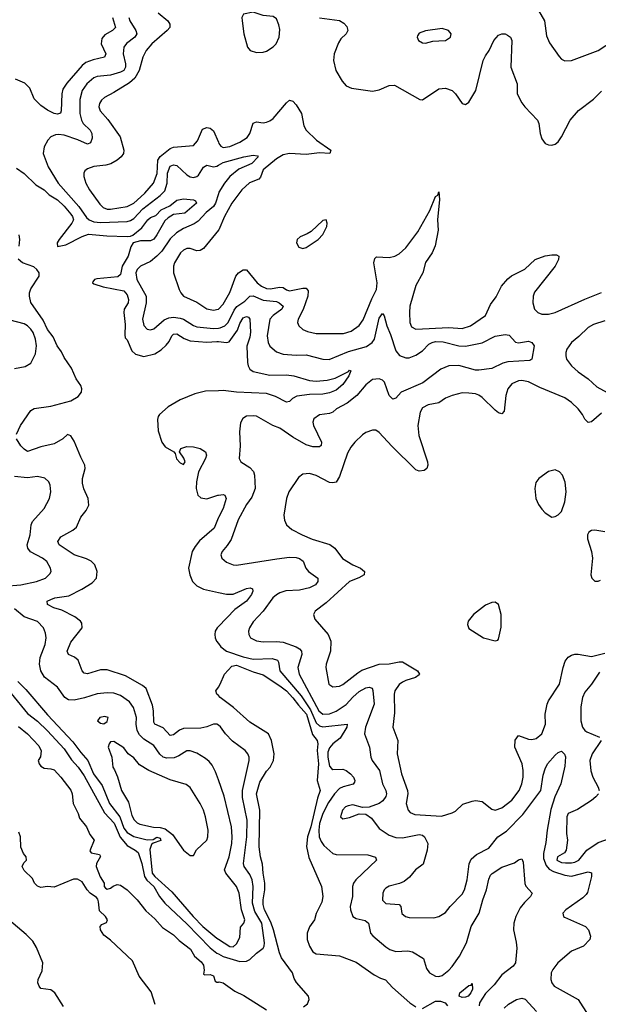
# Model space of a CAD drawing. Header units: inches. Extents: x 1839270 to 1929235, y 762242 to 910350.
# Tile 258 of 362: x 1878802 to 1882291, y 863860 to 869796. Entities that reach past the tile are written whole.
import ezdxf

# ---------------------------------------------------------------- set-up
doc = ezdxf.new("R2010")
doc.units = ezdxf.units.IN
doc.header["$MEASUREMENT"] = 0
doc.layers.add('B8876', color=7, linetype='Continuous')
doc.layers.add('B8886', color=7, linetype='Continuous')

msp = doc.modelspace()

# ---------------------------------------------------------------- linework, layer by layer
at = {"layer": 'B8876', "color": 5}
for points, elevation in [([(1879361.2, 869810), (1879380.2, 869750), (1879362.6, 869730), (1879315.4, 869704.6), (1879298, 869682), (1879293.6, 869650), (1879321.5, 869590), (1879314.3, 869570), (1879244.9, 869555.1), (1879201.8, 869538.2), (1879179.6, 869520.4), (1879085.6, 869414.4), (1879063.1, 869376.9), (1879055.9, 869350), (1879052.5, 869247.5), (1879047.5, 869232.5), (1879030, 869227.2), (1879010, 869230.8), (1878969.9, 869249.9), (1878930, 869279.2), (1878890, 869319.7), (1878862.8, 869382.8), (1878833, 869413), (1878776.8, 869436.7)], 540), ([(1879460.9, 869810), (1879467, 869790), (1879503.2, 869730), (1879508.7, 869710), (1879496.3, 869690), (1879446.5, 869653.5), (1879430.2, 869630), (1879426.4, 869590), (1879440.4, 869530), (1879440.4, 869510), (1879430.7, 869490), (1879410, 869479), (1879350, 869462.3), (1879270, 869454.2), (1879250, 869446.4), (1879206, 869410), (1879179.6, 869370), (1879165.6, 869314.4), (1879164.7, 869230), (1879175.1, 869190), (1879185.8, 869170), (1879226.2, 869130), (1879237.4, 869110), (1879238.3, 869081.7), (1879230, 869054.5), (1879210, 869046), (1879152.5, 869072.5), (1879070, 869099.1), (1879036.2, 869103.8), (1879018.7, 869101.3), (1878990.2, 869089.8), (1878971.6, 869070), (1878950.3, 869030), (1878943.6, 868990), (1878974.5, 868910), (1879034.8, 868810), (1879159.6, 868670), (1879204.3, 868604.3), (1879220.9, 868590), (1879250, 868577.1), (1879290, 868573.2), (1879450, 868580.3), (1879470, 868585.7), (1879490, 868597.7), (1879544.6, 868655.4), (1879650, 868735.6), (1879676.3, 868763.7), (1879692.3, 868810), (1879693.6, 868870), (1879710, 868912.3), (1879730, 868920.2), (1879750, 868916.6), (1879810, 868861.4), (1879830, 868848.6), (1879850, 868844.6), (1879870, 868850.2), (1879880.3, 868859.7), (1879910, 868906.5), (1879930, 868919.3), (1879970, 868908.3), (1879990, 868913.2), (1880000, 868918.5)], 560), ([(1879636.5, 869836.5), (1879695.8, 869790), (1879708.1, 869770), (1879707.1, 869750), (1879692.3, 869730), (1879598, 869650), (1879565.5, 869610), (1879543.8, 869570), (1879522.3, 869490), (1879495.8, 869444.2), (1879463.9, 869416.1), (1879370, 869357), (1879313.2, 869326.9), (1879294.7, 869310), (1879283.5, 869290), (1879280.2, 869270), (1879286.4, 869246.4), (1879333.7, 869193.7), (1879408.4, 869090), (1879430.3, 869010), (1879427.6, 868990), (1879413.4, 868970), (1879390.3, 868950), (1879352.2, 868927.8), (1879321, 868919), (1879249, 868911), (1879210, 868898), (1879195.2, 868884.8), (1879189, 868870), (1879187.9, 868850), (1879200.8, 868810), (1879223.2, 868770), (1879284.7, 868684.7), (1879304.5, 868664.5), (1879330, 868653.9), (1879350, 868653.3), (1879450, 868670.1), (1879490, 868690.6), (1879510, 868707.4), (1879557.1, 868750), (1879609.3, 868810), (1879630.2, 868869.8), (1879635.4, 868950), (1879648.5, 868971.5), (1879710, 869019.3), (1879730, 869028.2), (1879850, 869038.4), (1879873.9, 869066.1), (1879904.1, 869135.9), (1879930, 869146), (1879950, 869141.6), (1879970, 869126.7), (1880000, 869057)], 580), ([(1878782, 868902), (1878830, 868868.9), (1878900.2, 868800.2), (1878948.9, 868770), (1878980.8, 868740.8), (1879030.8, 868710), (1879070, 868672.1), (1879110, 868624.3), (1879120.4, 868610), (1879126, 868590), (1879116.8, 868570), (1879039.2, 868470), (1879027.7, 868450), (1879030, 868428), (1879080.4, 868439.6), (1879179.3, 868490), (1879217, 868503), (1879327.6, 868492.4), (1879450, 868488.4), (1879470, 868491.3), (1879483.8, 868496.2), (1879538.2, 868541.8), (1879574.5, 868590), (1879590, 868603.2), (1879623.4, 868616.6), (1879655.1, 868650), (1879706.9, 868673.1), (1879750, 868708.1), (1879790, 868716.9), (1879851, 868710), (1879863.1, 868703.1), (1879867.4, 868690), (1879798, 868630), (1879730, 868620.7), (1879697.9, 868602.1), (1879677.2, 868582.8), (1879630, 868498.5), (1879610, 868473.5), (1879590, 868463.5), (1879530, 868462.4), (1879486, 868450), (1879472.7, 868427.3), (1879457, 868370), (1879420.9, 868310), (1879410, 868260.9), (1879393.3, 868246.7), (1879267.1, 868232.9), (1879254, 868230), (1879243.6, 868216.4), (1879242, 868210), (1879250, 868204.7), (1879305.8, 868185.8), (1879430, 868160.5), (1879450, 868137.1), (1879458.5, 868110), (1879455.3, 868090), (1879432.2, 868050), (1879430.3, 868030), (1879438.2, 867958.2), (1879435.5, 867895.5), (1879438.8, 867878.8), (1879450, 867866), (1879479.1, 867799.1), (1879499.5, 867779.5), (1879550, 867766), (1879617.5, 867782.5), (1879655, 867805), (1879686.2, 867833.8), (1879704, 867856), (1879718.9, 867890), (1879730, 867901.1), (1879750, 867901.5), (1879793.5, 867873.5), (1879830, 867860.2), (1879930, 867851.4), (1879990, 867857), (1880000, 867855.8)], 540), ([(1880000, 868745.5), (1879982.4, 868690), (1879971, 868669), (1879926.2, 868633.8), (1879877.9, 868582.1), (1879854.9, 868565.1), (1879790, 868537.1), (1879748.4, 868511.6), (1879710, 868474.5), (1879658.7, 868401.3), (1879630, 868369.9), (1879590, 868339.1), (1879531.2, 868310), (1879510.1, 868290), (1879503.1, 868270), (1879508.6, 868230), (1879564.2, 868130), (1879565.2, 868090), (1879541.7, 867990), (1879550, 867952.2), (1879570, 867930.3), (1879590, 867926.2), (1879610, 867933), (1879674, 867986), (1879701.9, 867998.1), (1879730, 868002.2), (1879770, 867997.2), (1879789.7, 867989.7), (1879850, 867951.9), (1879870, 867944.1), (1879970, 867933.8), (1880000, 867936.8)], 560), ([(1878799, 868430), (1878803.9, 868470), (1878798.2, 868498.2)], 540), ([(1880000, 868527.6), (1879910, 868417.6), (1879890, 868404.2), (1879870, 868403), (1879830, 868415.8), (1879810, 868416.2), (1879790, 868407.4), (1879772.6, 868390), (1879735.2, 868330), (1879730.3, 868310), (1879730.3, 868270.3), (1879764.6, 868170), (1879773.4, 868150), (1879790.2, 868130.2), (1879870, 868094), (1879930, 868053.4), (1879970, 868044.3), (1879998, 868050), (1880000, 868051.9)], 580), ([(1878783.6, 867296.4), (1878806, 867350), (1878870, 867440.9), (1878890, 867452.3), (1878990, 867465.2), (1879110, 867497.4), (1879155.6, 867524.4), (1879174, 867550), (1879176.9, 867570), (1879171.5, 867590), (1879143.5, 867630), (1879114.9, 867694.9), (1879070, 867758.9), (1879054.1, 867794.1), (1879028.1, 867830), (1879004.6, 867884.6), (1878970, 867927.7), (1878944, 867984), (1878870, 868092), (1878860.7, 868130), (1878861.5, 868150), (1878870, 868173.7), (1878919.3, 868250), (1878919.3, 868270), (1878906, 868290), (1878886.5, 868306.5), (1878819.5, 868330), (1878793.4, 868353.4)], 540), ([(1878770, 867693.4), (1878835.1, 867704.9), (1878870, 867724.7), (1878897.5, 867782.5), (1878903.6, 867830), (1878898, 867870), (1878883.2, 867910), (1878870, 867929.8), (1878850, 867950.6), (1878830, 867961.8), (1878745, 867985)], 560), ([(1880000, 867559.6), (1879923.5, 867556.5), (1879858.5, 867541.5), (1879770, 867505), (1879698, 867462), (1879644.4, 867415.6), (1879636.4, 867403.6), (1879633.4, 867386.6), (1879636.5, 867316.5), (1879658.3, 867250), (1879680.2, 867220.2), (1879731, 867190), (1879739.9, 867179.9), (1879748.6, 867148.6), (1879770, 867124.6), (1879790, 867115.5), (1879799.7, 867130), (1879792.1, 867152.1), (1879765.2, 867190), (1879774.5, 867210), (1879785, 867215), (1879810, 867222.2), (1879850, 867221.6), (1879890.5, 867210), (1879922, 867190), (1879929, 867170), (1879923.5, 867150), (1879881.2, 867070), (1879867.9, 867010), (1879865.5, 866970), (1879876, 866930), (1879893.9, 866913.9), (1879930, 866906.9), (1879996, 866930), (1880000, 866930.5)], 540), ([(1880000, 865543), (1879990, 865549.7), (1879970, 865548.7), (1879930, 865532.5), (1879894.8, 865525.2), (1879790, 865523.7), (1879766.2, 865513.8), (1879730, 865484.8), (1879710, 865480.3), (1879666.3, 865526.3), (1879616.9, 865550), (1879610, 865560.7), (1879609.2, 865629.2), (1879603.6, 865663.6), (1879564, 865764), (1879542.5, 865782.5), (1879440.5, 865840.5), (1879330, 865876.8), (1879290, 865875.8), (1879210, 865851.9), (1879190, 865856.4), (1879178.7, 865870), (1879155.7, 865935.7), (1879133.3, 865953.3), (1879097, 865970), (1879088.7, 865990), (1879110, 866042.6), (1879178.5, 866130), (1879177.1, 866157.1), (1879169.7, 866170), (1879135.3, 866195.3), (1879055.7, 866235.7), (1879007.3, 866250), (1878969.6, 866270), (1878967.8, 866290), (1878990, 866301.3), (1879014, 866310), (1879098.2, 866321.8), (1879177.3, 866362.7), (1879238.5, 866401.5), (1879264.7, 866430), (1879269.7, 866470), (1879255.8, 866510), (1879232.6, 866532.6), (1879205.9, 866545.9), (1879130, 866569), (1879040.5, 866630), (1879032.8, 866650), (1879050, 866678.7), (1879122, 866718), (1879144, 866736), (1879170, 866797.1), (1879202, 866838), (1879218.5, 866870), (1879214.5, 866910), (1879188.5, 866968.5), (1879181.5, 867001.5), (1879181.6, 867030), (1879197.4, 867090), (1879195.1, 867110), (1879170, 867158.4), (1879130, 867255.3), (1879110, 867288), (1879090, 867295.3), (1879062, 867270), (1879010, 867239), (1878930, 867221.4), (1878850, 867193.5), (1878830, 867206), (1878810, 867228), (1878783.8, 867270)], 540), ([(1878710, 866380.2), (1878810, 866388.2), (1878903.7, 866410), (1878958.7, 866430), (1878984.7, 866455.3), (1878991.1, 866470), (1878988.6, 866490), (1878965.6, 866530), (1878940.4, 866550), (1878867.9, 866587.9), (1878851.9, 866610), (1878847.3, 866630), (1878865.7, 866690), (1878872.2, 866750), (1878879.4, 866770), (1878949.7, 866850), (1878981.7, 866910), (1878989.7, 866950.3), (1878986, 866990), (1878978.3, 867010), (1878953, 867033), (1878910, 867042.3), (1878850, 867034.8), (1878770, 867042.6)], 560), ([(1880000, 866794), (1879998, 866790), (1879975.5, 866730), (1879886.5, 866653.5), (1879859.2, 866620.8), (1879841.8, 866590), (1879820.8, 866490), (1879827.9, 866450), (1879843.6, 866410), (1879870, 866382.6), (1879910, 866362.3), (1880000, 866343)], 540), ([(1880000, 865212.6), (1879981.9, 865261.9), (1879962.6, 865302.6), (1879944.9, 865324.9), (1879922.8, 865342.8), (1879870, 865373.8), (1879830, 865388.7), (1879810, 865387.6), (1879761.7, 865358.3), (1879733, 865347), (1879690, 865343.2), (1879667.3, 865350), (1879647.5, 865367.5), (1879610, 865421.1), (1879550, 865459.6), (1879524.2, 865484.2), (1879509.9, 865510), (1879504.7, 865550), (1879506.4, 865590), (1879488.3, 865650), (1879463.4, 865683.4), (1879410, 865721), (1879370, 865735.5), (1879330, 865737.7), (1879270, 865731), (1879193, 865707), (1879130, 865694.5), (1879096.4, 865696.4), (1879074.8, 865710), (1879030, 865772.3), (1878951.5, 865831.5), (1878929.2, 865870), (1878922, 865910), (1878925.2, 865950), (1878955.8, 866030), (1878961.3, 866070), (1878958, 866098), (1878945, 866130), (1878910, 866167.9), (1878830, 866195.9), (1878770, 866244.1)], 560), ([(1880000, 866137.3), (1879992.9, 866130), (1879981.7, 866110), (1879979.6, 866090), (1879980.9, 866070), (1879988.9, 866050), (1880000, 866036)], 540), ([(1878790, 865806.1), (1878838.3, 865758.3), (1878970, 865604.4), (1879122.1, 865442.1), (1879170, 865377.6), (1879212.2, 865330), (1879247.8, 865250), (1879298.5, 865178.5), (1879343.9, 865070), (1879406.8, 864990), (1879430, 864922.5), (1879450, 864896.4), (1879490, 864872.3), (1879570, 864852), (1879606.4, 864853.6), (1879630, 864867.7), (1879650, 864862.4), (1879652.6, 864847.4), (1879607.4, 864832.6), (1879597.3, 864822.7), (1879586.7, 864793.3), (1879601.9, 864650), (1879616, 864630), (1879719, 864539), (1879848.8, 864388.8), (1879905.9, 864330), (1879990, 864259.1), (1880000, 864252.8)], 560), ([(1880000, 865721.4), (1879991.6, 865730), (1879985.6, 865750), (1880000, 865772.7)], 520), ([(1878750, 865733.1), (1878850, 865612.7), (1878910, 865566.5), (1878970, 865509.7), (1879070, 865399.4), (1879114, 865334), (1879154.6, 865290), (1879190, 865238), (1879313.8, 865013.8), (1879371.9, 864951.9), (1879407.8, 864867.8), (1879450, 864817.6), (1879499.3, 864790), (1879515.5, 864775.5), (1879539, 864710), (1879555.4, 864630), (1879569, 864609), (1879610.1, 864570), (1879646, 864510), (1879677.1, 864470), (1879810, 864344.4), (1879950, 864200.3), (1879990, 864168.7), (1880000, 864163.5)], 540), ([(1878795.8, 865535.8), (1878850, 865491.5), (1878918, 865418), (1878932.3, 865387.7), (1878927.8, 865352.2), (1878913.4, 865330), (1878918.8, 865310), (1878930, 865296), (1878950, 865282.8), (1878990, 865280.7), (1879010, 865274), (1879050.4, 865230), (1879111.4, 865151.4), (1879118.6, 865130), (1879124.9, 865070), (1879154.4, 865010), (1879162.4, 864982.4), (1879205.3, 864930), (1879224.6, 864884.6), (1879250.3, 864850), (1879225.3, 864785.3), (1879232.7, 864772.7), (1879283.5, 864763.5), (1879290, 864752), (1879264.4, 864710), (1879263, 864690), (1879288.1, 864628.1), (1879310.7, 864590.7), (1879311, 864570), (1879319.8, 864559.8), (1879330, 864554.8), (1879350, 864560.5), (1879366.7, 864573.3), (1879390, 864582.4), (1879410, 864579), (1879450, 864550.7), (1879510.4, 864490.4), (1879562.9, 864422.9), (1879616.1, 864376.1), (1879664.1, 864324.1), (1879730, 864279.8), (1879764.4, 864244.4), (1879832.2, 864192.2), (1879855.9, 864150), (1879896.4, 864116.4), (1879910, 864095.5), (1879914.2, 864065.8), (1879910, 864042.8), (1879918, 864038), (1879950, 864039.4), (1879970, 864030.9), (1879979.8, 863999.8), (1879990, 863992.9), (1880000, 863994.2)], 520), ([(1879618, 863858), (1879594.9, 863934.9), (1879523, 864030), (1879481.7, 864121.7), (1879350, 864246.6), (1879310, 864276), (1879289.6, 864310), (1879286.6, 864330), (1879298, 864342), (1879326, 864354), (1879331.3, 864370), (1879320.5, 864390), (1879282.8, 864422.8), (1879277.7, 864477.7), (1879273.6, 864493.6), (1879264.9, 864504.9), (1879227.6, 864530), (1879209.8, 864550), (1879179.1, 864599.1), (1879150, 864614.8), (1879125.7, 864614.3), (1879010, 864566.8), (1878970.3, 864569.7), (1878930, 864564.7), (1878910, 864571.8), (1878891.8, 864590), (1878878.4, 864618.4), (1878830, 864666.3), (1878817.6, 864690), (1878827.3, 864712.7), (1878844, 864730), (1878841.2, 864750), (1878826, 864770), (1878810, 864808), (1878807, 864870), (1878797.2, 864897.2)], 520), ([(1879067.2, 863847.2), (1879014.7, 863930), (1878990, 863947.3), (1878930, 863956.2), (1878918.7, 863970), (1878911.3, 863990), (1878914, 864010), (1878937.7, 864062.3), (1878942.5, 864110), (1878903.5, 864203.5), (1878881, 864241), (1878841, 864281), (1878735.8, 864370)], 540)]:
    msp.add_lwpolyline(points, dxfattribs=dict(at, elevation=elevation))
at = {"layer": 'B8876', "color": 5, "elevation": 580}
for points in [[(1879314.8, 865594.8), (1879284.7, 865590), (1879271.3, 865570), (1879290, 865556), (1879310, 865551.3), (1879330, 865564.7), (1879335.3, 865590)], [(1879370, 865444), (1879350, 865442), (1879341, 865430), (1879336, 865410), (1879357.3, 865350), (1879363, 865290), (1879374.4, 865274.4), (1879392.1, 865232.1), (1879415, 865150), (1879457.9, 865077.9), (1879478.1, 864998.1), (1879491.8, 864971.8), (1879510, 864954.7), (1879527, 864947), (1879608.6, 864928.6), (1879650, 864926.1), (1879678.7, 864918.7), (1879724.3, 864884.3), (1879790, 864788.6), (1879830, 864757.1), (1879850, 864758), (1879868, 864792), (1879929.7, 864850.3), (1879936.9, 864870), (1879938.3, 864910), (1879923.5, 864990), (1879911, 865030), (1879891, 865070), (1879830, 865166.3), (1879805.8, 865185.8), (1879710, 865213.3), (1879581.6, 865270), (1879524.8, 865304.8), (1879490, 865345.6), (1879456.2, 865370), (1879430, 865406)]]:
    msp.add_lwpolyline(points, close=True, dxfattribs=at)
at = {"layer": 'B8886', "color": 5}
for points, elevation in [([(1880210, 869840.9), (1880150.7, 869829.3), (1880142, 869810), (1880143, 869790), (1880153, 869710), (1880174.8, 869630), (1880191.3, 869610), (1880230, 869598.4), (1880270, 869600.3), (1880290, 869607.2), (1880330, 869631.8), (1880348.2, 869650), (1880367.3, 869690), (1880370, 869738), (1880365.4, 869765.4), (1880350, 869802), (1880330, 869815.3), (1880270, 869821.2)], 620), ([(1881350, 869743.7), (1881250, 869729), (1881210, 869714), (1881200.7, 869699.3), (1881198.8, 869690), (1881206.8, 869670), (1881230, 869656), (1881250, 869654.8), (1881294.2, 869665.8), (1881330, 869668), (1881370, 869670.8), (1881399, 869690), (1881404, 869710), (1881388.7, 869730)], 640), ([(1880650, 868588.7), (1880630, 868586), (1880560, 868520), (1880535.6, 868504.4), (1880493.3, 868486.7), (1880475.5, 868470), (1880470.5, 868450), (1880484.8, 868424.8), (1880510, 868415.8), (1880530, 868422.3), (1880601.6, 868470), (1880630, 868501.6), (1880653.3, 868550), (1880657, 868570)], 620), ([(1882030, 867082.4), (1881990, 867073.3), (1881933, 867030), (1881914.4, 867005.6), (1881907.7, 866970), (1881913.7, 866910), (1881930, 866873.4), (1881950, 866844.9), (1881970, 866824), (1882010, 866796), (1882030, 866801), (1882050, 866810.8), (1882070, 866831.3), (1882089.7, 866890.3), (1882097.4, 866950), (1882091.4, 867008.6), (1882074.3, 867050), (1882058, 867070)], 620), ([(1881670, 866285.2), (1881650, 866282.7), (1881610, 866267), (1881539.1, 866210), (1881507.3, 866170), (1881502.8, 866150), (1881510, 866126.8), (1881598.8, 866070), (1881669.3, 866050.7), (1881684.7, 866055.3), (1881690, 866062), (1881705.4, 866134.6), (1881706.3, 866210), (1881689.5, 866269.5)], 620), ([(1881470, 863902.2), (1881451.8, 863910), (1881456.3, 863930), (1881510, 863974), (1881523.7, 863976.3), (1881530, 863984.7), (1881532, 863952), (1881522.6, 863930), (1881505.7, 863910), (1881490, 863903.8)], 520)]:
    msp.add_lwpolyline(points, close=True, dxfattribs=dict(at, elevation=elevation))
for points, elevation in [([(1880610, 869807), (1880730, 869790.3), (1880755.9, 869775.9), (1880774.5, 869754.5), (1880780.3, 869730), (1880770.4, 869710), (1880739.4, 869680.6), (1880723.6, 869656.4), (1880699.2, 869590), (1880694, 869550), (1880709.2, 869489.2), (1880745.7, 869425.7), (1880770, 869397.1), (1880803.6, 869383.6), (1880930, 869364.6), (1880970, 869372.9), (1881030, 869398.9), (1881061.2, 869401.2), (1881214.6, 869314.6), (1881230, 869312.7), (1881330, 869379.1), (1881370, 869382.4), (1881410, 869368.8), (1881429.3, 869349.3), (1881470, 869290.4), (1881490, 869285.3), (1881510, 869298.4), (1881551.6, 869370), (1881596.1, 869550), (1881610, 869579), (1881632.7, 869610), (1881661.8, 869670), (1881690, 869702.3), (1881710.2, 869710.2), (1881730, 869710.2), (1881743.7, 869703.7), (1881761.3, 869690), (1881770.2, 869670.2), (1881763.2, 869510), (1881800.8, 869410), (1881801.7, 869350), (1881830, 869294.4), (1881847.7, 869270), (1881923.6, 869190), (1881932.6, 869170), (1881940.9, 869110), (1881950, 869078.8), (1881970, 869050.6), (1881990, 869041.3), (1882010, 869039.5), (1882030, 869045.7), (1882050, 869060.4), (1882069.7, 869090), (1882120.5, 869190), (1882170.7, 869249.3), (1882263, 869317), (1882310, 869364.6)], 620), ([(1881930.8, 869850.8), (1881966.2, 869790), (1881978.9, 869698.9), (1881996.5, 869656.5), (1882054.7, 869574.7), (1882070, 869559.1), (1882090, 869548.2), (1882130, 869550.4), (1882290, 869610.2), (1882382.4, 869670)], 640), ([(1880000, 869057), (1880003, 869050), (1880014.1, 869034.1), (1880030, 869026.6), (1880070, 869032), (1880130, 869057.2), (1880173.5, 869086.5), (1880189.9, 869110.1), (1880210, 869171.5), (1880230, 869180.2), (1880270, 869174.8), (1880290, 869177.6), (1880310, 869186.7), (1880330, 869201.3), (1880410, 869295.2), (1880430, 869311.7), (1880450, 869305.8), (1880470, 869282.2), (1880501.2, 869230), (1880516.2, 869156.2), (1880530.5, 869130.5), (1880592.8, 869070), (1880677.7, 869010), (1880673, 868990), (1880610, 868993.1), (1880530, 868982.8), (1880430, 868989.9), (1880390, 868981), (1880350, 868956.7), (1880270.1, 868890), (1880254, 868846), (1880245, 868835), (1880188, 868812), (1880141.5, 868770), (1880081.5, 868690), (1880037, 868610), (1880002, 868530), (1880000, 868527.6)], 580), ([(1880000, 868918.5), (1880030, 868934.5), (1880154, 868970), (1880210, 868978.7), (1880236.3, 868976.3), (1880240.4, 868970), (1880201.3, 868930), (1880124.2, 868895.8), (1880070, 868849.9), (1880037.4, 868810), (1880003.5, 868756.5), (1880000, 868745.5)], 560), ([(1880000, 868051.9), (1880030, 868080.2), (1880070, 868152), (1880105, 868250), (1880122.2, 868270), (1880150, 868287.1), (1880170, 868288.4), (1880234.5, 868210), (1880259.8, 868190), (1880290, 868175.4), (1880313.3, 868173.3), (1880370, 868184.3), (1880390, 868180.7), (1880410, 868167.9), (1880430, 868162.2), (1880510, 868177.9), (1880530, 868177.1), (1880542.3, 868162.3), (1880540.3, 868130), (1880511.3, 868048.7), (1880481.8, 867990), (1880477.7, 867970), (1880484.6, 867950), (1880508.8, 867928.8), (1880536.8, 867916.8), (1880590, 867904), (1880755, 867905), (1880801.7, 867918.3), (1880850, 867952.2), (1880874, 867986), (1880925.9, 868114.1), (1880953.2, 868170), (1880957.6, 868210), (1880937.3, 868330), (1880943.2, 868356.8), (1880954, 868366), (1881030, 868362.1), (1881064.2, 868370), (1881090, 868385.3), (1881130, 868421.5), (1881202, 868518), (1881274.9, 868645.1), (1881310, 868730.6), (1881322.7, 868737.3), (1881330, 868758), (1881333.1, 868713.1), (1881322.2, 868590), (1881326.4, 868526.4), (1881307.9, 868432.1), (1881290.2, 868390), (1881250, 868333.3), (1881232.7, 868270), (1881190, 868194), (1881155.5, 868070), (1881152, 868030), (1881154.7, 867970), (1881165.4, 867945.4), (1881190, 867930.2), (1881390, 867940.7), (1881470, 867935.3), (1881519.8, 867950), (1881610, 868013.6), (1881641.8, 868078.2), (1881674.3, 868125.7), (1881707, 868190), (1881745.8, 868234.2), (1881768.4, 868251.6), (1881847.8, 868292.2), (1881909.8, 868350.2), (1881970, 868372.7), (1882010, 868378.9), (1882038, 868378), (1882053, 868370), (1882050.3, 868350), (1882030, 868309.7), (1881907.1, 868152.9), (1881898.5, 868130), (1881896.3, 868090), (1881907.3, 868050), (1881925.7, 868030), (1881950, 868021.2), (1881990, 868020.7), (1882030, 868030.2), (1882210, 868112.1), (1882310, 868151.3)], 580), ([(1880000, 867936.8), (1880010, 867937.7), (1880039.1, 867950), (1880059.9, 867970), (1880095.1, 868044.9), (1880112.1, 868067.9), (1880160.2, 868099.8), (1880190, 868128.9), (1880210, 868132.3), (1880270, 868105.6), (1880350, 868096.8), (1880366.5, 868090), (1880391.4, 868070), (1880382, 868050), (1880330, 868013.6), (1880310.1, 867990), (1880294.4, 867890), (1880299.8, 867850), (1880310, 867827.7), (1880350, 867793.2), (1880390, 867780.1), (1880470, 867773.1), (1880530, 867776.1), (1880630, 867749.4), (1880667.7, 867747.7), (1880784.1, 867795.9), (1880894, 867826), (1880928.4, 867850), (1880940.7, 867870), (1880970, 867997.1), (1880990, 868025.5), (1880999.5, 868010), (1881015, 867950), (1881039, 867899), (1881070, 867799.6), (1881092.6, 867772.6), (1881130, 867756.6), (1881150, 867756.8), (1881190, 867774.6), (1881230, 867799.2), (1881270, 867839.2), (1881289.3, 867850.7), (1881310, 867855.6), (1881354.9, 867854.9), (1881450, 867830.7), (1881490, 867827.9), (1881590, 867848.2), (1881670, 867888.7), (1881730, 867898), (1881753.8, 867893.8), (1881792.4, 867852.4), (1881810, 867848.2), (1881870, 867857.6), (1881891, 867850), (1881904, 867830), (1881890.4, 867750), (1881877.7, 867742.3), (1881746.3, 867733.7), (1881714.9, 867725.1), (1881650, 867694), (1881570, 867683), (1881550, 867683.2), (1881450, 867710.9), (1881389.7, 867710.3), (1881341.2, 867690), (1881233.8, 867606.2), (1881102.8, 867550), (1881070, 867515.1), (1881052.3, 867507.7), (1881029.3, 867530), (1881001.2, 867610), (1880990, 867622.4), (1880969, 867631), (1880930, 867627.9), (1880890, 867595.3), (1880835.2, 867530), (1880776.2, 867483.8), (1880712.9, 867450), (1880690, 867429.8), (1880670, 867421.6), (1880610, 867413.8), (1880576.5, 867390), (1880570.2, 867370), (1880574.4, 867350), (1880622.3, 867250), (1880620.8, 867230), (1880610, 867220.3), (1880570, 867221.5), (1880530, 867233.7), (1880450, 867278.7), (1880370, 867332.8), (1880327.6, 867350), (1880230, 867405.3), (1880210, 867408.7), (1880170, 867405.4), (1880148.2, 867391.8), (1880134.2, 867365.8), (1880128.4, 867311.6), (1880132, 867228), (1880124.9, 867150), (1880134.9, 867130), (1880190, 867097.4), (1880212.6, 867072.6), (1880218.2, 867050), (1880221, 866970), (1880202.1, 866917.9), (1880170, 866872.4), (1880118.9, 866781.1), (1880077.4, 866662.6), (1880053.8, 866626.2), (1880022.6, 866590), (1880015.8, 866570), (1880021.3, 866550), (1880050, 866524.9), (1880090, 866510.2), (1880110, 866508.1), (1880353.3, 866546.7), (1880430, 866555.2), (1880470, 866553.4), (1880490, 866547), (1880512.3, 866532.3), (1880527.3, 866490), (1880542.8, 866470), (1880599.5, 866430), (1880599.6, 866410), (1880585.5, 866390), (1880550.3, 866370), (1880490, 866357.9), (1880407.8, 866352.2), (1880370, 866340.5), (1880350, 866328.5), (1880328.7, 866310), (1880270, 866230.8), (1880210, 866166.6), (1880188.3, 866130), (1880182.2, 866110), (1880182.8, 866090), (1880194.6, 866070), (1880230, 866052), (1880270, 866046.1), (1880350, 866047.7), (1880390, 866043.5), (1880470, 866015.7), (1880490, 866002.8), (1880500.6, 865990), (1880504.2, 865970), (1880479.8, 865890), (1880487.8, 865850), (1880606.6, 865630), (1880630, 865609.1), (1880670, 865610.6), (1880710, 865626.8), (1880770, 865668.5), (1880810, 865712.8), (1880850, 865746.2), (1880890, 865767.3), (1880910, 865772.6), (1880926.8, 865766.8), (1880932.3, 865752.3), (1880939.5, 865670), (1880887.5, 865530), (1880881.7, 865490), (1880911.1, 865410), (1880920.2, 865350), (1880927.6, 865330), (1880971.6, 865270), (1880988.9, 865190), (1881009.4, 865150), (1881013.9, 865130), (1881010, 865112.7), (1880992.3, 865087.7), (1880970, 865070.7), (1880910, 865048), (1880870, 865046), (1880810, 865062.7), (1880782.3, 865057.7), (1880767.4, 865050), (1880749.2, 865030), (1880737.1, 864990), (1880750, 864978.4), (1880790, 864986.2), (1880850, 865007.7), (1880890, 865006.2), (1880922.7, 864982.7), (1880970, 864919.6), (1881030, 864879.2), (1881070, 864866.3), (1881110, 864863.5), (1881210, 864884.7), (1881230, 864879.7), (1881243.1, 864870), (1881262.9, 864830), (1881259.7, 864790), (1881234.3, 864705.7), (1881189.1, 864670), (1881153.2, 864626.8), (1881119.8, 864600.2), (1881091.9, 864588.1), (1881030, 864573.3), (1881010, 864561.3), (1880999.5, 864550), (1880991.6, 864530), (1880990, 864488.5), (1881010, 864467.7), (1881090, 864462), (1881101.1, 864450), (1881106.9, 864406.9), (1881128.4, 864390), (1881150, 864382.9), (1881298.5, 864381.5), (1881329.8, 864390.2), (1881370, 864414), (1881398.5, 864450), (1881470, 864524.6), (1881484.1, 864550), (1881499.4, 864610), (1881512.9, 864707.1), (1881525, 864735), (1881557.3, 864762.7), (1881630, 864801.1), (1881684.8, 864870), (1881736.5, 864903.5), (1881835.7, 865004.3), (1881944.4, 865150), (1881958, 865242), (1881970, 865280.7), (1881985.1, 865310), (1882030, 865361.6), (1882050, 865379.1), (1882070, 865386.8), (1882088.1, 865368.1), (1882092.7, 865352.7), (1882090, 865295.3), (1882065.2, 865190), (1882029.3, 865110.7), (1882004.9, 865035.1), (1881982.6, 864910), (1881975.1, 864835.1), (1881959.9, 864770), (1881960.1, 864740.1), (1881976.4, 864696.4), (1881995.2, 864675.2), (1882021.5, 864661.5), (1882090, 864638.9), (1882130, 864633), (1882230, 864659.6), (1882250, 864653), (1882250.2, 864630), (1882225.6, 864534.4), (1882218.2, 864521.8), (1882198.6, 864501.4), (1882095.5, 864430), (1882076.3, 864410), (1882080.7, 864390), (1882086.5, 864386.5), (1882214, 864330), (1882231.8, 864310), (1882243.6, 864270), (1882239, 864250), (1882201.7, 864210), (1882130, 864180.2), (1882047.5, 864110), (1882017.3, 864070), (1882007.7, 864050), (1882005.2, 864010), (1882010.2, 863990), (1882024.6, 863970), (1882169, 863889), (1882230, 863795.5)], 560), ([(1880000, 867855.8), (1880049.8, 867850.2), (1880066.1, 867853.9), (1880115.5, 867924.5), (1880130, 867963.6), (1880150, 867998.8), (1880170, 868007.6), (1880182, 868002), (1880190.2, 867990.2), (1880192.9, 867912.9), (1880190, 867882.7), (1880171.1, 867828.9), (1880176.3, 867730), (1880179.2, 867710), (1880189, 867690), (1880210, 867674.4), (1880310, 867652.9), (1880410, 867654.6), (1880456, 867650), (1880550, 867621.8), (1880590, 867617.1), (1880656.2, 867623.8), (1880704.4, 867635.6), (1880785.3, 867674.7), (1880790, 867682.8), (1880798.5, 867678.5), (1880786.4, 867650), (1880750, 867597.3), (1880710, 867563.5), (1880670, 867547.1), (1880630, 867539.1), (1880550, 867535.9), (1880474.2, 867525.8), (1880447.7, 867512.3), (1880430, 867495.1), (1880410, 867489.7), (1880343.9, 867523.9), (1880290, 867543.5), (1880110.1, 867549.9), (1880030, 867560.8), (1880000, 867559.6)], 540), ([(1882330, 867981.6), (1882261.7, 867958.3), (1882230, 867940.5), (1882174.3, 867885.7), (1882129.4, 867850), (1882101.8, 867810), (1882095.4, 867790), (1882094.7, 867770), (1882100.2, 867750), (1882130.2, 867710), (1882170, 867672.9), (1882230, 867630.2), (1882282.8, 867582.8), (1882410, 867512.8)], 580), ([(1882310, 867424.9), (1882250, 867371.1), (1882230, 867368.5), (1882210, 867388.5), (1882196, 867416), (1882169.4, 867450), (1882128.8, 867488.8), (1882090, 867517), (1881939.3, 867579.3), (1881870, 867613.2), (1881830, 867621.5), (1881810, 867619.4), (1881770, 867600.6), (1881744.7, 867570), (1881732.5, 867530), (1881723.7, 867436.3), (1881710, 867420.5), (1881690, 867426.2), (1881670, 867442), (1881590, 867518.7), (1881570, 867532.1), (1881550, 867539.8), (1881510, 867545.3), (1881470, 867546.4), (1881410, 867529.8), (1881370, 867513.8), (1881330, 867486), (1881266.1, 867473.9), (1881230, 867456.9), (1881216.5, 867430), (1881202.7, 867350), (1881208.9, 867288.9), (1881260.9, 867130), (1881262.6, 867110), (1881256.4, 867090), (1881241.2, 867078.8), (1881210, 867073.7), (1881190, 867082.3), (1881045.2, 867225.2), (1880970, 867306.6), (1880950, 867320.5), (1880930, 867322.4), (1880890, 867307.8), (1880870, 867294), (1880823.7, 867250), (1880799.8, 867219.8), (1880777.8, 867182.2), (1880730, 867042.9), (1880710, 867008.3), (1880690, 867003.1), (1880670, 867006.8), (1880590, 867048.6), (1880550, 867060.4), (1880510, 867055.6), (1880483.8, 867036.2), (1880424.4, 866950), (1880410.2, 866910), (1880394.4, 866810), (1880399, 866779), (1880410.5, 866750), (1880443, 866723), (1880505.5, 866690), (1880565.3, 866665.3), (1880671.9, 866631.9), (1880701.8, 866610), (1880747.7, 866547.7), (1880810, 866509.4), (1880856.4, 866490), (1880881.3, 866470), (1880879.5, 866450), (1880847.9, 866432.1), (1880790, 866409), (1880650, 866279.8), (1880584.4, 866230), (1880574.4, 866210), (1880582, 866182), (1880662.3, 866090), (1880678.9, 866050), (1880675.3, 865990), (1880650.2, 865910), (1880648, 865890), (1880666.4, 865790), (1880690, 865774), (1880730, 865777.7), (1880750, 865787.2), (1880840.8, 865859.2), (1880865.9, 865874.1), (1880970, 865910.1), (1881030, 865912.9), (1881090, 865925.7), (1881110, 865925), (1881201.7, 865870), (1881212.9, 865850), (1881210, 865846.9), (1881188.4, 865830), (1881130, 865813.1), (1881110, 865802.8), (1881090, 865788.3), (1881063.7, 865750), (1881059.2, 865730), (1881062.6, 865617.4), (1881051.3, 865530), (1881082.2, 865450), (1881077.5, 865370), (1881104, 865250), (1881141, 865150), (1881142.7, 865130), (1881133.2, 865070), (1881143.6, 865030), (1881156, 865016), (1881184.8, 865004.8), (1881344.8, 864995.2), (1881410, 865014.3), (1881430, 865024.9), (1881473.9, 865066.1), (1881530, 865084.8), (1881550, 865088.3), (1881590, 865083.6), (1881650, 865036.5), (1881670, 865031.3), (1881710, 865044.1), (1881770, 865091), (1881813.4, 865150), (1881830.5, 865190), (1881838.8, 865230), (1881838.3, 865270), (1881831.8, 865310), (1881787.7, 865410), (1881790, 865453.4), (1881810, 865480.3), (1881870, 865457.7), (1881890, 865456.2), (1881917.3, 865462.7), (1881950, 865490.3), (1881973.1, 865550), (1881971, 865610), (1881983.1, 865670), (1881991.2, 865690), (1882057.8, 865790), (1882078.4, 865890), (1882090.8, 865929.2), (1882110, 865953), (1882130, 865966), (1882149.7, 865970.3), (1882170, 865972), (1882250, 865957.6), (1882330, 865978)], 580), ([(1880000, 866930.5), (1880030, 866934.4), (1880039.3, 866930), (1880047.6, 866910), (1880028.3, 866850), (1880000, 866794)], 540), ([(1882330, 866707.6), (1882270, 866718.4), (1882250, 866717), (1882233, 866707), (1882225.5, 866690), (1882226.6, 866666.6), (1882250.6, 866590), (1882256.3, 866550), (1882246, 866450), (1882252, 866430), (1882270, 866410.4), (1882290, 866410.4), (1882303.5, 866416.5)], 620), ([(1880000, 866343), (1880050, 866332.3), (1880090, 866332.6), (1880170, 866367.7), (1880191.7, 866371.7), (1880205.5, 866365.5), (1880208.5, 866350), (1880200.7, 866330), (1880170.2, 866290), (1880099.5, 866240.5), (1880000, 866137.3)], 540), ([(1880000, 866036), (1880015.9, 866015.9), (1880048.9, 865990), (1880150, 865954.1), (1880210, 865941), (1880324.1, 865944.1), (1880355.7, 865935.7), (1880363.5, 865923.5), (1880370.6, 865870), (1880498.9, 865718.9), (1880555.3, 865635.3), (1880590, 865557), (1880610, 865539.7), (1880630, 865532.4), (1880776.3, 865550), (1880775.5, 865530), (1880735, 865465), (1880690, 865429.9), (1880670, 865407), (1880660.3, 865379.7), (1880660.4, 865350), (1880670, 865296.4), (1880681.5, 865281.5), (1880690, 865276.6), (1880750, 865277.7), (1880770.5, 865270.5), (1880797.5, 865250), (1880814, 865230), (1880823.2, 865210), (1880820.9, 865199.1), (1880813.1, 865186.9), (1880752.1, 865172.1), (1880730, 865160.4), (1880700.5, 865130), (1880663.8, 865076.2), (1880630, 865010.6), (1880610.7, 864950), (1880605.1, 864910), (1880608.8, 864870), (1880620.7, 864840.7), (1880636.6, 864816.6), (1880690, 864768.8), (1880710, 864762.8), (1880900.9, 864760.9), (1880948.1, 864748.1), (1880954, 864730), (1880828.7, 864611.3), (1880815, 864590), (1880809.2, 864570), (1880808.4, 864510), (1880795.5, 864450), (1880796, 864430), (1880810, 864389.1), (1880830, 864376.5), (1880885.6, 864365.6), (1880906.3, 864350), (1880917, 864290), (1880932.1, 864272.1), (1881010, 864206.3), (1881033.4, 864190), (1881070, 864178.5), (1881143.4, 864183.4), (1881170, 864175.6), (1881236.4, 864136.4), (1881255.6, 864075.6), (1881273.4, 864050), (1881310, 864028.9), (1881330, 864027.6), (1881350, 864034), (1881390, 864065.3), (1881410, 864088.7), (1881454, 864150), (1881496.4, 864230), (1881523.9, 864330), (1881573.4, 864410), (1881594.5, 864490), (1881616.5, 864550), (1881630, 864614), (1881641.2, 864638.8), (1881650.6, 864649.4), (1881710, 864687.2), (1881786.6, 864713.4), (1881810, 864730.8), (1881830, 864738), (1881837.5, 864717.5), (1881847.7, 864587.7), (1881853.4, 864573.4), (1881892.2, 864530), (1881881.6, 864510), (1881845.3, 864474.7), (1881819.2, 864440.8), (1881794.3, 864390), (1881781, 864350), (1881779.2, 864310), (1881795.7, 864235.7), (1881799.2, 864199.2), (1881790.9, 864110), (1881777.7, 864090), (1881710, 864037.6), (1881663, 863977), (1881610, 863925.1), (1881574.6, 863870), (1881572.2, 863850)], 540), ([(1880000, 865772.7), (1880010.6, 865789.4), (1880036.8, 865850), (1880081.5, 865898.5), (1880110, 865905.3), (1880210, 865864), (1880270, 865845.5), (1880370, 865781.1), (1880410, 865749.2), (1880450, 865708.8), (1880482.8, 865662.8), (1880531, 865610), (1880567.5, 865487.5), (1880595.1, 865450), (1880600.3, 865430), (1880595.9, 865390), (1880604.3, 865310), (1880596, 865210), (1880614.6, 865150), (1880597.9, 865102.1), (1880558.1, 864930), (1880538.4, 864870), (1880531.5, 864811.5), (1880544.6, 864744.6), (1880622.3, 864570), (1880630.9, 864510), (1880623.5, 864476.5), (1880590, 864407.6), (1880579.3, 864370), (1880550, 864326.6), (1880535, 864290), (1880535.5, 864250), (1880548.6, 864210), (1880570, 864176.6), (1880590, 864164.1), (1880731.4, 864151.4), (1880830, 864114.4), (1880938.6, 864038.6), (1880978, 864018), (1881008.7, 864008.7), (1881050, 863962), (1881154.6, 863870), (1881190, 863844.9)], 520), ([(1882297.3, 865862.7), (1882250.2, 865790), (1882210, 865742.6), (1882196.6, 865710), (1882186.1, 865653.9), (1882185.2, 865570), (1882195.3, 865530), (1882210, 865510.2), (1882222.4, 865502.4), (1882298, 865470)], 580), ([(1880514.2, 863845.8), (1880536.9, 863863.1), (1880547, 863890), (1880543.7, 863910), (1880470.9, 863990.9), (1880456.6, 864016.6), (1880447.2, 864050), (1880380.7, 864140.7), (1880368.8, 864170), (1880332.4, 864310), (1880315.5, 864355.5), (1880277.5, 864430), (1880270, 864460.9), (1880269.9, 864490.1), (1880280.5, 864550), (1880279.9, 864590), (1880269.4, 864650), (1880265.7, 864705.7), (1880253.8, 864750), (1880246, 864810), (1880249.9, 865030), (1880230.9, 865130), (1880250, 865200.3), (1880290, 865266), (1880312.6, 865290), (1880332.6, 865330), (1880336, 865370), (1880320.4, 865450), (1880302, 865490), (1880190, 865562), (1880091.2, 865650), (1880011.2, 865710), (1880000, 865721.4)], 520), ([(1880000, 864163.5), (1880030, 864148.1), (1880130, 864118.7), (1880170, 864119.9), (1880189.9, 864130), (1880230, 864169.4), (1880270, 864199), (1880276.8, 864210), (1880278.8, 864230), (1880262.8, 864350), (1880219.6, 864419.6), (1880205.5, 864470), (1880209.6, 864570), (1880204.6, 864610), (1880190, 864642.7), (1880155.2, 864690), (1880150.8, 864710), (1880172, 864870), (1880172.9, 864970), (1880146.3, 865106.3), (1880144.6, 865150), (1880186.4, 865330), (1880186, 865350), (1880176.8, 865370), (1880160.9, 865390), (1880085.9, 865445.9), (1880043.1, 865490), (1880013.7, 865533.7), (1880000, 865543)], 540), ([(1882309, 865450), (1882254.6, 865370), (1882240.7, 865330), (1882246.8, 865266.8), (1882258.1, 865230), (1882290.9, 865170), (1882296.8, 865150)], 580), ([(1880000, 864252.8), (1880070, 864208.3), (1880090, 864207.6), (1880110, 864225.2), (1880130, 864262.4), (1880134.5, 864325.5), (1880154, 864350), (1880159, 864370), (1880139.4, 864430), (1880125.3, 864530), (1880109.8, 864570), (1880045.6, 864650), (1880037.7, 864670), (1880066.1, 864750), (1880081.5, 864830), (1880083.9, 864870), (1880079.9, 864930), (1880035.7, 865115.7), (1880000, 865212.6)], 560), ([(1882292.8, 865130), (1882276.9, 865110), (1882250, 865088.3), (1882165, 865035), (1882110, 865009.8), (1882102.1, 864990), (1882099.7, 864890), (1882104.6, 864850), (1882097.3, 864790), (1882087.2, 864772.8), (1882045.8, 864750), (1882041.5, 864730), (1882070, 864715.6), (1882092.8, 864712.8), (1882130, 864712.5), (1882150, 864717.2), (1882173.9, 864730), (1882222.3, 864790), (1882290, 864836.2), (1882370, 864864)], 580), ([(1880000, 863994.2), (1880005.2, 863994.8), (1880030, 863989.6), (1880100.2, 863940.2), (1880153.4, 863913.4), (1880290, 863826.5)], 520), ([(1881230, 863835.8), (1881310, 863878.1), (1881339.6, 863879.6), (1881368.5, 863870), (1881381.1, 863850)], 520), ([(1881723.6, 863836.4), (1881750, 863860.2), (1881798.3, 863890), (1881830, 863896.2), (1881850, 863890.6), (1881917.5, 863817.5)], 540)]:
    msp.add_lwpolyline(points, dxfattribs=dict(at, elevation=elevation))

doc.saveas('drawing.dxf')
